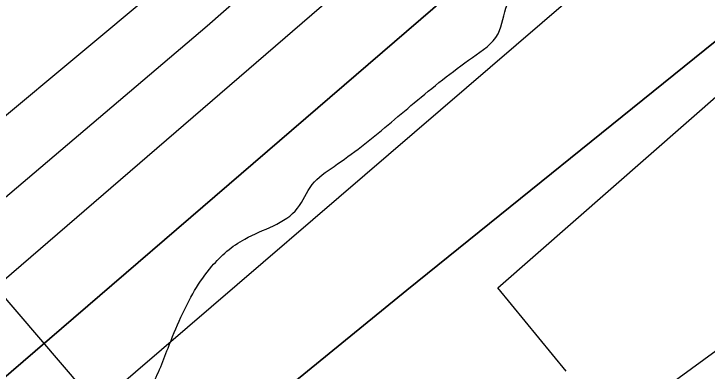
# Model space of a CAD drawing. Extents: x 3329297 to 3367176, y 649250 to 674653.
# Drawn here: x 3340959 to 3341106.8, y 660434.4 to 660510.5 of the extents above; entities that cross this region are included whole.
import ezdxf

# ---------------------------------------------------------------- set-up
doc = ezdxf.new("R2010")
doc.units = 0
for name, color, linetype in [('V-RIVR-EDGE', 7, 'Continuous'), ('V-RIVR-RANG', 7, 'Continuous'), ('V-RRAP-RVMT', 7, 'Continuous'), ('V-TOPO-DPTH', 7, 'Continuous'), ('V-TOPO-MINR', 7, 'Continuous'), ('V-TOPO-WATR', 7, 'Continuous')]:
    doc.layers.add(name, color=color, linetype=linetype)

msp = doc.modelspace()

# ---------------------------------------------------------------- linework, layer by layer
at = {"layer": 'V-RIVR-EDGE'}
msp.add_spline([(3340543.4914477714, 660085.6001921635), (3340562.914081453, 660098.7374668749), (3340575.7249264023, 660104.1350310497), (3340585.045565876, 660109.5412254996), (3340589.7030088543, 660111.0809208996), (3340590.8616160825, 660109.1390410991), (3340597.8055880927, 660094.3853574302), (3340601.294834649, 660093.9889265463), (3340606.3391193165, 660095.1398624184), (3340606.7317145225, 660097.0779065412), (3340606.3535031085, 660100.9568715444), (3340599.7887014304, 660112.2193908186), (3340596.700680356, 660118.0440713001), (3340597.483952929, 660121.1445583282), (3340599.8184279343, 660124.2412096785), (3340602.9246684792, 660125.7847407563), (3340609.527826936, 660130.0342458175), (3340610.698900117, 660133.1337739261), (3340611.101084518, 660138.9498241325), (3340614.2102018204, 660141.6567570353), (3340620.4198061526, 660143.5804173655), (3340627.023923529, 660148.2177230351), (3340632.8524396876, 660152.8569465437), (3340639.8462755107, 660158.2688945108), (3340647.223117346, 660161.740880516), (3340655.761443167, 660164.4343885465), (3340667.017250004, 660168.2845859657), (3340677.109655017, 660172.137660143), (3340684.4845790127, 660174.8340449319), (3340692.645652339, 660181.7943185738), (3340699.2516875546, 660187.2072254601), (3340702.746687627, 660189.1375982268), (3340709.348887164, 660192.9993026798), (3340717.504206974, 660197.6327726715), (3340731.876802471, 660207.2923078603), (3340748.18744209, 660216.5592478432), (3340768.3808823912, 660227.7556016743), (3340779.2508064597, 660232.3823592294), (3340792.457123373, 660240.8813693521), (3340805.6691938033, 660251.7071831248), (3340823.923631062, 660262.9083315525), (3340832.0741562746, 660265.6027985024), (3340837.9036313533, 660270.6298226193), (3340847.2357778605, 660280.6896243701), (3340854.2305726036, 660286.4893729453), (3340861.210983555, 660286.4721123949), (3340868.9756259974, 660289.9431394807), (3340876.746980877, 660296.1287708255), (3340884.9099720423, 660303.8646456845), (3340891.518884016, 660310.4409543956), (3340896.967270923, 660318.183541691), (3340903.5771418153, 660325.1476510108), (3340904.3652089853, 660330.1871410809), (3340904.763557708, 660334.4519888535), (3340908.648276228, 660337.1570039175), (3340912.5320358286, 660339.4742183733), (3340913.7059857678, 660343.7371483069), (3340916.828527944, 660351.8732897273), (3340921.888155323, 660359.2290353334), (3340933.1679351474, 660372.774247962), (3340942.5000816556, 660382.8340497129), (3340944.454427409, 660389.0340648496), (3340947.5645036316, 660392.1287983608), (3340951.448263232, 660394.4460128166), (3340956.112418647, 660398.7003124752), (3340965.446482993, 660409.5357154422), (3340972.0544360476, 660415.7242235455), (3340980.211673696, 660421.1332947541), (3340987.990699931, 660430.4213309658), (3340991.8907611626, 660439.3311557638), (3340994.621667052, 660445.9170536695), (3341001.24112714, 660456.7591690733), (3341008.2359218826, 660462.5589176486), (3341019.498441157, 660469.1237193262), (3341022.613311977, 660474.1574558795), (3341027.2765084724, 660478.0239549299), (3341033.1040657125, 660482.2753778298), (3341044.373297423, 660491.5547837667), (3341056.806889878, 660501.2191135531), (3341062.2485643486, 660506.2470965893), (3341064.202910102, 660512.447111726), (3341069.258701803, 660518.2516548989), (3341074.6974995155, 660522.11623611), (3341079.7465787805, 660525.206175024), (3341087.9105288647, 660533.329850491), (3341094.5203997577, 660540.2939598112), (3341099.9764580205, 660551.1389519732), (3341101.9336805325, 660558.5023689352), (3341101.9480643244, 660564.3193780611), (3341101.952858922, 660566.2583811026), (3341105.8347006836, 660567.7999943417), (3341107.3935744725, 660570.8985635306), (3341108.1902719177, 660579.4282590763), (3341109.3584683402, 660581.3643853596), (3341111.6881487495, 660582.5220336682), (3341116.3455917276, 660584.0617290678), (3341119.065949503, 660586.381820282), (3341131.896931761, 660599.9231972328), (3341130.739283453, 660602.2528776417), (3341129.581635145, 660604.5825580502), (3341130.368743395, 660609.2342475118), (3341131.1500981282, 660611.5591333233), (3341134.259215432, 660614.2660662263), (3341139.7008899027, 660619.2940492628), (3341147.4684091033, 660623.9284781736), (3341155.2455175, 660632.440913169), (3341160.3061037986, 660640.1844593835), (3341161.8716900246, 660645.9976328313), (3341164.5891710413, 660647.1543222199), (3341171.9602593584, 660648.2995045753), (3341176.6263326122, 660653.3294054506), (3341185.565883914, 660661.4511630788), (3341197.2209983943, 660669.9540088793), (3341202.6521247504, 660670.7161852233), (3341208.8665236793, 660674.5788485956), (3341212.760831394, 660681.1618697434), (3341218.9771481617, 660685.8001343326), (3341223.6326733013, 660686.5642285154), (3341228.2968287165, 660690.8185281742), (3341239.5574301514, 660696.6077286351), (3341242.2729933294, 660696.9888168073), (3341247.6974072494, 660695.0363888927), (3341251.9651317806, 660695.8014419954), (3341254.6893252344, 660699.6727356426), (3341257.8080317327, 660706.2576746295), (3341265.1944627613, 660713.6076667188), (3341272.184462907, 660717.4684122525), (3341278.781867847, 660719.3911136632), (3341285.772826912, 660723.6396598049), (3341288.108260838, 660727.1241117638), (3341288.8924923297, 660730.6123994), (3341291.613809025, 660733.3202912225), (3341297.446160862, 660739.5107171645), (3341303.6653543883, 660745.3123835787), (3341316.4819528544, 660753.0367514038), (3341337.853178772, 660770.047237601), (3341347.558742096, 660774.2890713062), (3341351.8187952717, 660771.951719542), (3341356.473361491, 660772.3280131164), (3341359.1965960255, 660775.811506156), (3341357.6645719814, 660783.5713540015), (3341359.220569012, 660785.5065213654), (3341364.271566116, 660789.372061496), (3341367.762730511, 660789.7512318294), (3341372.796467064, 660786.6363610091), (3341377.4443208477, 660784.2980503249), (3341380.160842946, 660785.0669391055), (3341385.2080043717, 660787.3812768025), (3341385.989359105, 660789.7061626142), (3341386.782220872, 660796.6846557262), (3341388.726977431, 660799.0066647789), (3341390.6707750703, 660800.9408732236), (3341401.9342532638, 660807.89347551), (3341425.6217347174, 660820.6324014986), (3341448.153485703, 660836.476609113), (3341459.422717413, 660845.7560150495), (3341473.402717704, 660853.4775061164), (3341492.824392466, 660866.2269802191), (3341509.523791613, 660875.8807618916), (3341528.938753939, 660885.915631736), (3341568.151684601, 660904.045409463), (3341576.690010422, 660906.7389174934), (3341582.5185265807, 660911.3781410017), (3341589.123602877, 660916.4032472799), (3341596.893039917, 660921.8132774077), (3341605.0474008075, 660926.0589467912), (3341608.92732473, 660926.8249588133), (3341613.1921725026, 660926.4266100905), (3341626.0001406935, 660930.66077244), (3341639.199745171, 660936.445178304), (3341658.2278658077, 660946.8688076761), (3341680.752904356, 660959.9984110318), (3341702.888224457, 660972.3533720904), (3341720.74910759, 660981.2286757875), (3341737.4389175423, 660987.0044513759), (3341750.2583927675, 660995.8922210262), (3341758.0374190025, 661005.180257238), (3341780.965600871, 661024.5137114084), (3341791.861415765, 661039.6110853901), (3341805.0811575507, 661053.53930403), (3341819.4767671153, 661072.5060538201), (3341836.1982214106, 661091.0792494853), (3341848.268945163, 661110.8273540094), (3341856.8322028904, 661123.6036778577), (3341870.057698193, 661139.8587001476), (3341888.3274781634, 661157.26465831), (3341900.0008121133, 661173.1357156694), (3341908.955706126, 661187.4622830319), (3341921.8087435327, 661209.9230739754), (3341929.992830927, 661226.1905622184), (3341939.3412790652, 661242.8429743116), (3341942.0606779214, 661244.7752649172), (3341943.2221619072, 661243.996786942), (3341944.7532270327, 661235.8491384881), (3341949.4068343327, 661235.8376314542), (3341954.453036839, 661237.7641685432), (3341956.0138284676, 661241.6383389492), (3341951.365974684, 661243.9766496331), (3341950.598044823, 661247.0809723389), (3341950.996393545, 661251.345820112), (3341952.956492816, 661259.8726388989), (3341955.7017824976, 661272.2755459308), (3341958.461455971, 661290.4954620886), (3341960.819903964, 661303.2871286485), (3341965.1288620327, 661320.7276079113), (3341976.056321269, 661348.6224019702), (3341983.4868625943, 661373.811222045), (3341990.917403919, 661399.0000421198), (3341994.849109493, 661420.7072869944), (3341995.6573139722, 661433.890589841), (3341998.3795895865, 661436.9862822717), (3342001.0922760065, 661436.2039686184), (3342003.8126337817, 661438.5240598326), (3342004.2138592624, 661443.9523094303), (3342004.2435857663, 661455.9741282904), (3342002.7058082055, 661461.4071724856), (3342004.265640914, 661464.8935422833), (3342009.323350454, 661471.4736866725), (3342020.6012124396, 661484.2432980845), (3342033.8305434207, 661502.049522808), (3342040.824379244, 661507.4614707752), (3342045.880170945, 661513.2660139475), (3342046.2785196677, 661517.5308617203), (3342044.356777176, 661524.5160672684), (3342045.910856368, 661525.6756334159), (3342047.074258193, 661525.6727566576), (3342052.109912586, 661523.3334870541), (3342053.276191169, 661524.4940121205), (3342063.0066863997, 661538.8186616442), (3342071.181184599, 661551.2081438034), (3342074.6876917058, 661557.7921238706), (3342082.474389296, 661570.1825649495), (3342088.6955006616, 661576.7598325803), (3342099.5826852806, 661588.3670010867), (3342104.251635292, 661594.5603037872), (3342110.4909661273, 661608.5057829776), (3342119.844208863, 661627.0971981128), (3342128.4026719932, 661637.934518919), (3342135.407055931, 661647.6122735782), (3342140.076005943, 661653.8055762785), (3342142.021721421, 661656.5153859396), (3342148.257216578, 661668.9096626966), (3342155.6446065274, 661676.6474553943), (3342159.1559082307, 661685.1704385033), (3342161.490383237, 661688.2670898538), (3342166.538503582, 661690.9692281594), (3342169.669676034, 661702.5955750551), (3342177.460209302, 661716.5372185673), (3342191.469936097, 661736.2805284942), (3342210.1438183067, 661760.2781380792), (3342224.1516272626, 661779.2458467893), (3342232.3280433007, 661792.4109301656), (3342242.058538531, 661806.7355796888), (3342247.5088432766, 661815.2537682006), (3342252.9773674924, 661831.1401682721), (3342263.108129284, 661850.5052667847), (3342268.945275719, 661858.6346957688), (3342277.124568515, 661872.9631809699), (3342284.1519665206, 661891.9481502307), (3342293.1116551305, 661908.2137206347), (3342302.4572265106, 661923.7027309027), (3342310.251595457, 661939.1955768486), (3342314.9272579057, 661948.1034838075), (3342327.38098767, 661965.9116263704), (3342325.8480047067, 661973.2836736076), (3342327.4097552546, 661977.5456446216), (3342330.909549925, 661981.4150204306), (3342336.351224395, 661986.4430034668), (3342339.4708898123, 661993.415743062), (3342342.5991855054, 662003.8786881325), (3342345.322420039, 662007.3621811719), (3342350.3782117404, 662013.1667243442), (3342354.659361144, 662019.3609859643), (3342356.613706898, 662025.561001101), (3342357.4104043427, 662034.0906966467), (3342360.525275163, 662039.1244331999), (3342366.7473454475, 662046.0895014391), (3342373.76131858, 662059.645262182), (3342381.54993401, 662072.8113044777), (3342385.4595844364, 662085.5991353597), (3342390.535513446, 662099.5474913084), (3342396.371700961, 662107.2891196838), (3342399.102606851, 662113.8750175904), (3342402.611990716, 662121.6223994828), (3342413.5327375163, 662146.8025892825), (3342430.7004865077, 662189.0306631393), (3342441.9984858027, 662209.9440873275), (3342453.6986694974, 662236.6735617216), (3342465.0033812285, 662260.3015901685), (3342466.577597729, 662269.604969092), (3342471.6592802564, 662285.880128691), (3342476.3378194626, 662295.9514374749), (3342481.002933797, 662300.5935377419), (3342482.9534438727, 662305.2423504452), (3342483.3498747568, 662308.7315970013), (3342487.6415722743, 662319.1916653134), (3342491.543551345, 662328.8770913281), (3342501.6752720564, 662348.6299904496), (3342505.195204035, 662360.6431790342), (3342509.1106079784, 662375.757813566), (3342511.4767273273, 662391.6518849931), (3342513.821750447, 662399.0143430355), (3342520.439292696, 662409.0808572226), (3342525.899186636, 662421.4770518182), (3342528.6415995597, 662432.716557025), (3342531.4070265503, 662453.2632768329), (3342534.966274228, 662481.1762903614), (3342536.9455518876, 662497.459121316), (3342541.24779752, 662512.1849963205), (3342547.487128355, 662526.1304755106), (3342556.0465504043, 662537.3555969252), (3342563.044221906, 662544.3187473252), (3342566.1619694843, 662550.5158857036), (3342570.4622972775, 662564.4661594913), (3342572.439657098, 662579.973389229), (3342576.331088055, 662585.3930085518), (3342582.165357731, 662592.3590357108), (3342585.6804951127, 662602.4332212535), (3342587.2422456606, 662606.6951922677), (3342589.967398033, 662610.9542865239), (3342595.040450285, 662623.7392406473), (3342596.6204203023, 662635.3694232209), (3342599.3561207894, 662643.8943241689), (3342600.1403522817, 662647.3826118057), (3342599.367627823, 662648.5479314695), (3342596.6606949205, 662651.657048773), (3342596.668366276, 662654.75945364), (3342598.614081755, 662657.4692633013), (3342603.666037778, 662661.7226040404), (3342609.8957794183, 662671.7900771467), (3342617.692066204, 662688.0585243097), (3342629.776214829, 662713.2358373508), (3342637.576337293, 662731.0554869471), (3342640.6998383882, 662739.5794289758), (3342640.71422218, 662745.3964381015), (3342640.349435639, 662754.7046116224), (3342641.9102272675, 662758.5787820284), (3342645.0203034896, 662761.6735155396), (3342647.743538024, 662765.1570085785), (3342646.2469940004, 662787.2654789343), (3342646.2748026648, 662798.5116965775), (3342641.6864018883, 662824.8936449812), (3342639.8097286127, 662850.1054791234), (3342639.08015553, 662868.7218261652), (3342640.6783450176, 662887.7202202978), (3342641.5066868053, 662909.0473359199), (3342647.7719084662, 662933.4634315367), (3342652.435104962, 662937.3299305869), (3342653.605219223, 662940.041658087), (3342648.964077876, 662945.0945730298), (3342648.97462599, 662949.3603797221), (3342652.485927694, 662957.8833628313), (3342654.4249307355, 662957.878568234), (3342659.0785380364, 662957.8670612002), (3342659.476886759, 662962.131908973), (3342659.507572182, 662974.5415284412), (3342659.933729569, 662990.052593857), (3342664.6314471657, 663007.8799148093), (3342672.024590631, 663017.944511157), (3342675.915062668, 663022.9763298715), (3342675.9284875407, 663028.4055383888), (3342675.949583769, 663036.9371517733), (3342675.5991810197, 663052.0623344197), (3342676.407385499, 663065.2456372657), (3342679.5375990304, 663076.484183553), (3342687.737988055, 663099.3442821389), (3342701.0315666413, 663143.1331476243), (3342700.6552730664, 663147.7877138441), (3342703.78260984, 663157.8628583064), (3342713.537078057, 663181.8825230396), (3342722.904704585, 663206.2909473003), (3342727.5880383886, 663218.3012591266), (3342731.8672699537, 663223.7199195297), (3342732.2713721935, 663230.3115709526), (3342732.6898582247, 663242.7202315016), (3342732.7061598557, 663249.312841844), (3342733.113138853, 663257.0678950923), (3342739.7517773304, 663275.6660226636), (3342750.2923948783, 663303.9495762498), (3342759.6696106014, 663332.236006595), (3342762.0261407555, 663344.252071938), (3342764.0111719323, 663362.8617065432), (3342765.979901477, 663374.8787308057), (3342766.3763323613, 663378.3679773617), (3342765.2206018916, 663381.473258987), (3342765.616073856, 663384.5747049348), (3342766.794818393, 663390.7766379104), (3342769.9173605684, 663398.9127793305), (3342771.873624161, 663405.8883956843), (3342776.945717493, 663418.2855491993), (3342777.366121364, 663431.4698109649), (3342779.338686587, 663445.0380376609), (3342776.67490506, 663465.5981823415), (3342775.957797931, 663489.2559372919), (3342776.008620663, 663509.8093695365), (3342772.919640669, 663515.2462494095), (3342764.0136515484, 663520.6975130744), (3342756.6483167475, 663521.8791343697), (3342756.2681874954, 663524.9824981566), (3342757.4411785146, 663528.8576274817), (3342761.3230202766, 663530.3992407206), (3342772.565402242, 663528.8202296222), (3342774.5053642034, 663529.2032356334), (3342775.6773963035, 663532.6905643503), (3342776.8618943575, 663541.2193009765), (3342775.407542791, 663580.3909980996), (3342775.8356180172, 663596.6776647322), (3342776.259857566, 663611.4131289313), (3342776.2732824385, 663616.8423374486), (3342776.6879327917, 663627.6997955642), (3342781.3683898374, 663638.546705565), (3342786.133231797, 663683.5200691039), (3342792.4579064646, 663731.9798024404), (3342794.8681361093, 663765.7127018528), (3342797.6230149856, 663781.9936149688), (3342805.9442278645, 663853.71659021), (3342813.8622974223, 663919.2357146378), (3342817.067306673, 663960.722708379), (3342819.496714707, 664002.2116199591), (3342819.943009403, 664025.8664981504), (3342819.968900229, 664036.3371145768), (3342818.0605826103, 664048.7515286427), (3342817.7111387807, 664064.2645118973), (3342816.412489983, 664076.7034879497)], degree=3, dxfattribs=at)
at = {"layer": 'V-RIVR-RANG'}
msp.add_line((3341343.3268, 660001.5048), (3340495.1111, 660986.6596999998), dxfattribs=at)
at = {"layer": 'V-RRAP-RVMT'}
for p, q in [((3341062.189000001, 660452.143999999), (3341161.5190000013, 660539.1599999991)), ((3341076.731000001, 660434.4479999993), (3341062.189000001, 660452.143999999))]:
    msp.add_line(p, q, dxfattribs=at)
at = {"layer": 'V-TOPO-DPTH'}
for points in [[(3339745.7629609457, 659659.3906638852), (3339849.8791519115, 659714.3112210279), (3339953.5700940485, 659770.0495498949), (3340230.5478980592, 659921.0404100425), (3340258.0009973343, 659936.2393247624), (3340285.318258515, 659951.675017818), (3340312.431762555, 659967.4658783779), (3340339.4094285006, 659983.4935172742), (3340364.571094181, 659998.6652687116), (3340384.570961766, 660011.1215975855), (3340404.3185727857, 660023.9541262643), (3340423.687798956, 660037.3509546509), (3340442.8047685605, 660051.1239828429), (3340461.634009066, 660065.305845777), (3340480.3324093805, 660079.6558250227), (3340498.834549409, 660094.257978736), (3340517.205849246, 660109.0282487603), (3340778.816356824, 660322.2953825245), (3340890.0612899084, 660414.5289515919), (3341000.2633092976, 660507.9720090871), (3341108.9009581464, 660603.2292992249), (3341216.4956933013, 660699.6960777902), (3341401.1306414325, 660868.0172577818)], [(3339745.7629609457, 659659.3906638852), (3339849.8791519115, 659714.3112210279), (3339953.5700940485, 659770.0495498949), (3340230.5478980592, 659921.0404100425), (3340258.0009973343, 659936.2393247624), (3340285.318258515, 659951.675017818), (3340312.431762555, 659967.4658783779), (3340339.4094285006, 659983.4935172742), (3340364.571094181, 659998.6652687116), (3340384.570961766, 660011.1215975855), (3340404.3185727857, 660023.9541262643), (3340423.687798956, 660037.3509546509), (3340442.8047685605, 660051.1239828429), (3340461.634009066, 660065.305845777), (3340480.3324093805, 660079.6558250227), (3340498.834549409, 660094.257978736), (3340517.205849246, 660109.0282487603), (3340778.816356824, 660322.2953825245), (3340890.0612899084, 660414.5289515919), (3341000.2633092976, 660507.9720090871), (3341108.9009581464, 660603.2292992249), (3341216.4956933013, 660699.6960777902), (3341401.1306414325, 660868.0172577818)], [(3341432.790747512, 660846.7456759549), (3341048.315752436, 660511.5524654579), (3340928.2805849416, 660408.4227241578), (3340807.2701891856, 660306.467626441), (3340684.7969510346, 660206.2744940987), (3340561.348484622, 660107.2560053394), (3340321.8449681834, 659917.9813265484), (3340317.3612768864, 659914.5602206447), (3340312.8041726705, 659911.2436793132), (3340308.1369490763, 659908.0839848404), (3340303.3963125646, 659905.02885494), (3340207.7833793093, 659845.6875660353), (3340154.872659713, 659813.5763583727), (3340101.551107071, 659782.1790691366), (3340047.6133048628, 659751.8526575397), (3339993.2646696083, 659722.2401643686), (3339363.8603762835, 659387.4084536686)], [(3339363.8603762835, 659387.4084536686), (3339993.2646696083, 659722.2401643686), (3340047.6133048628, 659751.8526575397), (3340101.551107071, 659782.1790691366), (3340154.872659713, 659813.5763583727), (3340207.7833793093, 659845.6875660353), (3340303.3963125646, 659905.02885494), (3340308.1369490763, 659908.0839848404), (3340312.8041726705, 659911.2436793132), (3340317.3612768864, 659914.5602206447), (3340321.8449681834, 659917.9813265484), (3340561.348484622, 660107.2560053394), (3340684.7969510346, 660206.2744940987), (3340807.2701891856, 660306.467626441), (3340928.2805849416, 660408.4227241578), (3341048.315752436, 660511.5524654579), (3341432.790747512, 660846.7456759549)], [(3341528.138384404, 660822.7384529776), (3341506.5203911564, 660805.4492666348), (3341484.4679143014, 660788.6832844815), (3341376.5509518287, 660709.7331630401), (3341308.7651801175, 660659.4663334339), (3341241.42138723, 660608.6219026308), (3341174.7405625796, 660556.9110700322), (3341108.501716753, 660504.622636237), (3341042.7881448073, 660451.6646367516), (3340977.3327568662, 660398.3917459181), (3340912.2646449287, 660344.6465180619), (3340847.454716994, 660290.5863988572), (3340711.5845705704, 660176.4162547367), (3340649.910242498, 660125.4998666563), (3340587.660687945, 660075.3097440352), (3340524.54829367, 660026.2090196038), (3340460.8606729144, 659977.8345606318), (3340369.6137071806, 659909.7695190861), (3340350.917224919, 659896.2730941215), (3340331.953850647, 659883.1763406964), (3340312.5901383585, 659870.6790945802), (3340292.9595340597, 659858.5815200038), (3339878.354378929, 659611.9424385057), (3339796.8475083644, 659564.8436165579)]]:
    msp.add_lwpolyline(points, dxfattribs=at)
at = {"layer": 'V-TOPO-MINR'}
for points in [[(3340768.8512958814, 660334.572685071), (3340921.429212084, 660459.0576447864), (3341006.6964650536, 660530.1210302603), (3341090.946220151, 660602.3465340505), (3341173.6697284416, 660676.3152153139), (3341255.37573886, 660751.4460148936), (3341400.108951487, 660887.3480350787)], [(3339745.7629609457, 659659.3906638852), (3339849.8791519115, 659714.3112210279), (3339953.5700940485, 659770.0495498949), (3340230.5478980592, 659921.0404100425), (3340258.0009973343, 659936.2393247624), (3340285.318258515, 659951.675017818), (3340312.431762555, 659967.4658783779), (3340339.4094285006, 659983.4935172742), (3340364.571094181, 659998.6652687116), (3340384.570961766, 660011.1215975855), (3340404.3185727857, 660023.9541262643), (3340423.687798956, 660037.3509546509), (3340442.8047685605, 660051.1239828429), (3340461.634009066, 660065.305845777), (3340480.3324093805, 660079.6558250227), (3340498.834549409, 660094.257978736), (3340517.205849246, 660109.0282487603), (3340778.816356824, 660322.2953825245), (3340890.0612899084, 660414.5289515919), (3341000.2633092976, 660507.9720090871), (3341108.9009581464, 660603.2292992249), (3341216.4956933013, 660699.6960777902), (3341401.1306414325, 660868.0172577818)], [(3339808.863243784, 659599.7072081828), (3339913.1339379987, 659656.2716887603), (3340016.0058160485, 659715.3419421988), (3340117.94514999, 659776.0827108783), (3340299.5377523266, 659887.283928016), (3340309.872956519, 659893.8353836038), (3340320.0651825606, 659900.5953225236), (3340330.042941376, 659907.6679864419), (3340339.877722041, 659914.9491336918), (3340512.33105262, 660046.8132999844), (3340607.6433161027, 660120.9752883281), (3340702.1005299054, 660196.1926438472), (3340795.2751691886, 660272.9930501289), (3340887.594758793, 660350.848823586), (3341466.2755704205, 660847.28247677)], [(3339565.772365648, 659521.8028398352), (3340066.68124019, 659788.157829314), (3340102.1489726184, 659807.0312256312), (3340137.6091388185, 659825.9188167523), (3340173.057955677, 659844.827700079), (3340208.4992063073, 659863.7507782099), (3340264.780696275, 659893.8227661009), (3340272.0356901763, 659897.7896143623), (3340279.237613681, 659901.8485406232), (3340286.3599315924, 659906.045583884), (3340293.4291791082, 659910.3347051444), (3340306.1932488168, 659918.2484369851), (3340308.070869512, 659919.5431962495), (3340308.670601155, 659920.0115154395), (3340633.5062336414, 660183.7944495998), (3340771.443963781, 660297.346205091), (3340908.350153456, 660412.1119202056), (3341043.7090324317, 660528.6985747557), (3341178.0363709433, 660646.4991889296), (3341402.114637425, 660845.6754422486)], [(3339796.8475083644, 659564.8436165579), (3339878.354378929, 659611.9424385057), (3340292.9595340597, 659858.5815200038), (3340312.5901383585, 659870.6790945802), (3340331.953850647, 659883.1763406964), (3340350.917224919, 659896.2730941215), (3340369.6137071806, 659909.7695190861), (3340460.8606729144, 659977.8345606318), (3340524.54829367, 660026.2090196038), (3340587.660687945, 660075.3097440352), (3340649.910242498, 660125.4998666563), (3340711.5845705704, 660176.4162547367), (3340847.454716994, 660290.5863988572), (3340912.2646449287, 660344.6465180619), (3340977.3327568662, 660398.3917459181), (3341042.7881448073, 660451.6646367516), (3341108.501716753, 660504.622636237), (3341174.7405625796, 660556.9110700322), (3341241.42138723, 660608.6219026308), (3341308.7651801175, 660659.4663334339), (3341376.5509518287, 660709.7331630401), (3341484.4679143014, 660788.6832844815), (3341506.5203911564, 660805.4492666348), (3341528.138384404, 660822.7384529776)], [(3340717.57299486, 660148.4133000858), (3340817.998813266, 660223.7532003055), (3340909.994977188, 660292.4122354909), (3341002.217037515, 660360.764899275), (3341094.7779424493, 660428.6580059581), (3341187.564743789, 660496.24474124), (3341343.777759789, 660609.4381326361), (3341364.9567505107, 660624.9591711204), (3341386.0224556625, 660640.6307881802), (3341406.9182324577, 660656.5282731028), (3341427.7007236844, 660672.5763366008), (3341448.12006824, 660689.0566779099), (3341468.169423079, 660705.9617491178), (3341487.6637933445, 660723.503915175), (3341506.788173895, 660741.4708111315), (3341559.4351925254, 660792.5534351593)]]:
    msp.add_lwpolyline(points, dxfattribs=at)
at = {"layer": 'V-TOPO-WATR'}
msp.add_lwpolyline([(3339363.8603762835, 659387.4084536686), (3339993.2646696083, 659722.2401643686), (3340047.6133048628, 659751.8526575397), (3340101.551107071, 659782.1790691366), (3340154.872659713, 659813.5763583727), (3340207.7833793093, 659845.6875660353), (3340303.3963125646, 659905.02885494), (3340308.1369490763, 659908.0839848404), (3340312.8041726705, 659911.2436793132), (3340317.3612768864, 659914.5602206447), (3340321.8449681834, 659917.9813265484), (3340561.348484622, 660107.2560053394), (3340684.7969510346, 660206.2744940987), (3340807.2701891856, 660306.467626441), (3340928.2805849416, 660408.4227241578), (3341048.315752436, 660511.5524654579), (3341432.790747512, 660846.7456759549)], dxfattribs=at)

doc.saveas('drawing.dxf')
